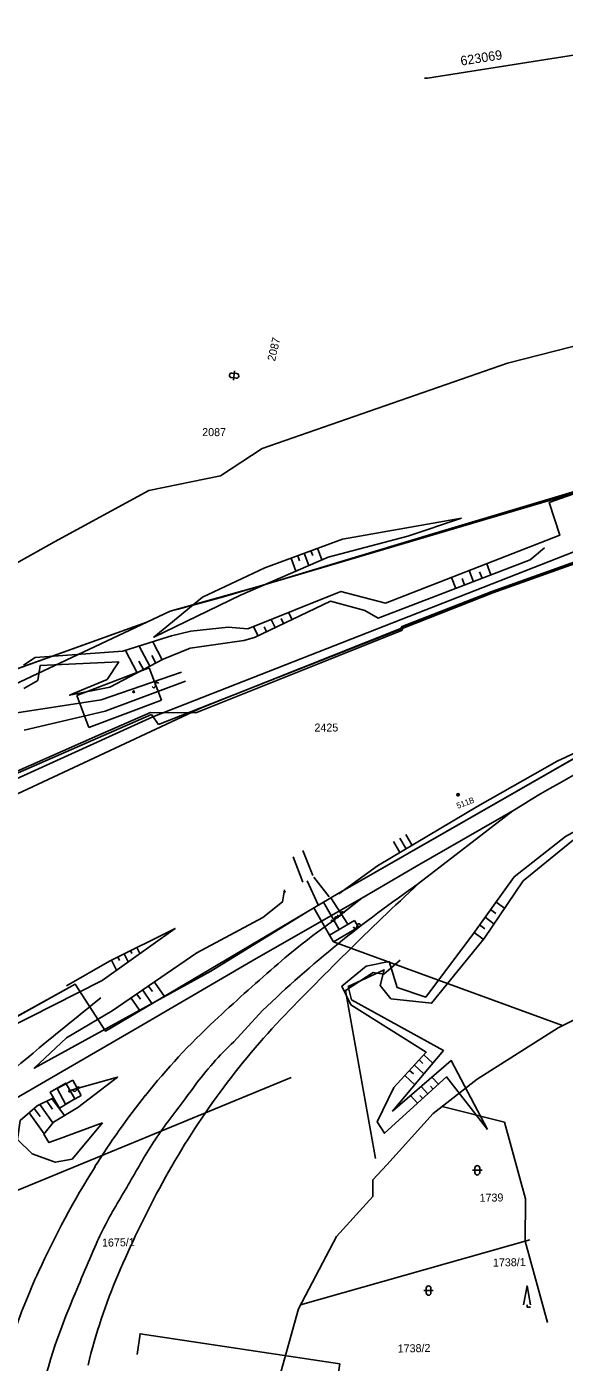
# Model space of a CAD drawing. Extents: x -469926 to -462499, y -1098642 to -1092733.
# Drawn here: x -463091.3 to -462977.1, y -1094008 to -1093724.4 of the extents above; entities that cross this region are included whole.
import ezdxf

# ---------------------------------------------------------------- set-up
doc = ezdxf.new("R2010")
doc.units = 0
for name, color, linetype in [('Vrstva 1', 7, 'Continuous'), ('Vrstva 10', 7, 'Continuous'), ('Vrstva 11', 7, 'Continuous'), ('Vrstva 12', 7, 'Continuous'), ('Vrstva 13', 7, 'Continuous'), ('Vrstva 14', 7, 'Continuous'), ('Vrstva 40', 7, 'Continuous'), ('Vrstva 46', 7, 'Continuous'), ('Vrstva 48', 7, 'Continuous'), ('Vrstva 50', 7, 'Continuous'), ('Vrstva 51', 7, 'Continuous'), ('Vrstva 52', 7, 'Continuous'), ('Vrstva 6', 7, 'Continuous'), ('Vrstva 62', 7, 'Continuous'), ('Vrstva 8', 7, 'Continuous')]:
    doc.layers.add(name, color=color, linetype=linetype)

msp = doc.modelspace()

# ---------------------------------------------------------------- linework, layer by layer
at = {"layer": 'Vrstva 1'}
for p, q in [((-463005.72, -1093832.27), (-462971.42, -1093822.01)), ((-463041.84, -1093843.22), (-463005.72, -1093832.27)), ((-463060.81, -1093848.53), (-463041.84, -1093843.22)), ((-463105.42, -1093869.47), (-463060.81, -1093848.53)), ((-463065.78, -1093850.86), (-463101.09, -1093863.56)), ((-463080.63, -1093866.41), (-463065.25, -1093860.57)), ((-463065.25, -1093860.57), (-463062.66, -1093867.4)), ((-463078.05, -1093873.23), (-463080.63, -1093866.41)), ((-463062.66, -1093867.4), (-463078.05, -1093873.23)), ((-462957.04, -1093869.44), (-463025.15, -1093908.47)), ((-462911.96, -1093903.79), (-462978.4, -1093936.98)), ((-463025.15, -1093908.47), (-463074.5, -1093937.68)), ((-463026.97, -1093917.34), (-463030.32, -1093911.53)), ((-463028.25, -1093910.31), (-463024.9, -1093916.1)), ((-463023.06, -1093915), (-463026.69, -1093909.38)), ((-463026.97, -1093917.34), (-463021.7, -1093914.19)), ((-463021.7, -1093914.19), (-463020.84, -1093915.62)), ((-463020.84, -1093915.62), (-463026.11, -1093918.77)), ((-463026.11, -1093918.77), (-463026.97, -1093917.34)), ((-463026.11, -1093918.77), (-462977.52, -1093936.53)), ((-463080.95, -1093927.76), (-463209.62, -1093998.96)), ((-463074.5, -1093937.68), (-463080.95, -1093927.76)), ((-462978.4, -1093936.98), (-462995.63, -1093947.87)), ((-463084.81, -1093949.92), (-463081.46, -1093948.11)), ((-463081.46, -1093948.11), (-463079.7, -1093951.39)), ((-462995.63, -1093947.87), (-463004.93, -1093955.2)), ((-463083.05, -1093953.19), (-463084.81, -1093949.92)), ((-463079.7, -1093951.39), (-463083.05, -1093953.19)), ((-463003.06, -1093953.73), (-462989.83, -1093957.03)), ((-463004.93, -1093955.2), (-463014.83, -1093966.09)), ((-462989.83, -1093957.03), (-462985.34, -1093973.29)), ((-463014.83, -1093966.09), (-463017.8, -1093969.26)), ((-463017.8, -1093969.26), (-463017.8, -1093972.82)), ((-463017.8, -1093972.82), (-463025.52, -1093981.34)), ((-462985.34, -1093973.29), (-462985.43, -1093982.34)), ((-463025.52, -1093981.34), (-463033.54, -1093996.69)), ((-463033.1, -1093995.86), (-462984.46, -1093982.06)), ((-462985.43, -1093982.34), (-462980.7, -1093999.61)), ((-463033.54, -1093996.69), (-463041.06, -1094023.43))]:
    msp.add_line(p, q, dxfattribs=at)
for points in [[(-463135, -1093903.85), (-463118.97, -1093896.02), (-463108.45, -1093890.88), (-463064.45, -1093870.96), (-462962.66, -1093831.04), (-462945.29, -1093824.48)], [(-462988.05, -1093890.91), (-463008.49, -1093902.65), (-463020.1, -1093909.47), (-463042.53, -1093922.29), (-463067.41, -1093936.77), (-463104.53, -1093958.31), (-463135.14, -1093975.66)], [(-463008.06, -1093906.36), (-462988.05, -1093890.91)], [(-463047.29, -1093939.95), (-463041.17, -1093933.29)]]:
    msp.add_lwpolyline(points, dxfattribs=at)
for centre, radius, start, end in [((-462842.2, -1094124.11), 275.05, 114.3583, 122.0218), ((-462857.09, -1094125.79), 266.35, 124.5278, 133.7182), ((-462520.41, -1094430.37), 715.81, 132.94136, 136.34126), ((-462936.28, -1094041.46), 155.77, 125.4595, 131.0702), ((-463081.03, -1093838.23), 93.73, 305.4595, 305.4596), ((-462696.45, -1094316.68), 520.83, 131.0702, 132.9622), ((-462646.44, -1094471.42), 690.33, 128.43025, 130.66972), ((-463001.96, -1093964.6), 50.18, 141.38946666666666, 141.3895), ((-462952.49, -1094041.75), 145.13, 132.9622, 141.4689), ((-462914.02, -1094050.78), 169.02, 137.3219, 151.8746), ((-462998.44, -1093991.54), 71.05, 133.4323, 143.6299), ((-463092.09, -1093892.62), 65.17, 313.4323, 313.4325), ((-462935.84, -1094055), 166.42, 141.4689, 147.8667), ((-463516.44, -1093610.06), 572.26, 322.7534, 323.6299), ((-462995.44, -1094006.19), 82.22, 142.7534, 150.1626), ((-463706.29, -1093598.46), 737.26, 329.35056, 330.16262), ((-462919.08, -1094065.53), 186.2, 147.8667, 155.6627), ((-462859.73, -1094079.8), 230.58, 151.8746, 156.9084), ((-462998.31, -1094017.99), 85.7, 149.3506, 156.3247), ((-462571.33, -1094205.2), 551.9, 156.3248, 157.8016), ((-462933.26, -1094059.12), 170.65, 155.6627, 160.6368), ((-462958.04, -1094037.88), 123.71, 156.9084, 166.3216), ((-462958.05, -1094047.4), 134.23, 157.8016, 168.9377)]:
    msp.add_arc(centre, radius, start, end, dxfattribs=at)
at = {"layer": 'Vrstva 10'}
for points in [[(-463065.78, -1093850.86), (-463060.81, -1093848.53), (-463059.13, -1093848.08), (-463049.45, -1093845.45), (-463044.27, -1093843.93), (-462876.57, -1093794.34)], [(-463381.6, -1093968.79), (-463359.41, -1093962.77), (-463358.69, -1093941.83), (-463355.03, -1093941.67), (-463350.68, -1093899.31), (-463337.83, -1093858.41), (-463236.88, -1093868.96), (-463155.47, -1093870.07), (-463101.08, -1093863.51), (-463065.78, -1093850.86)]]:
    msp.add_lwpolyline(points, dxfattribs=at)
at = {"layer": 'Vrstva 11'}
for p, q in [((-462999.46, -1093887.41), (-462999.93, -1093887.58)), ((-462999.93, -1093887.58), (-462999.46, -1093887.41)), ((-462999.83, -1093887.71), (-462999.74, -1093887.51)), ((-462999.64, -1093887.74), (-462999.49, -1093887.42))]:
    msp.add_line(p, q, dxfattribs=at)
msp.add_lwpolyline([(-462825.92, -1093810.65), (-462891.33, -1093837.92), (-462920.92, -1093850.65), (-462957.04, -1093869.44), (-463025.15, -1093908.47), (-463025.15, -1093908.47), (-463025.15, -1093908.47), (-463074.5, -1093937.68), (-463080.95, -1093927.76), (-463080.95, -1093927.76), (-463209.62, -1093998.96), (-463213.92, -1093998.96), (-463220.26, -1094002.74), (-463223.3, -1094004.26), (-463224.57, -1094007.3), (-463251.18, -1094022.26), (-463251.18, -1094022.26), (-463304.84, -1094056.41), (-463304.84, -1094056.41), (-463384.44, -1094107.38), (-463477.59, -1094166.56), (-463491.54, -1094172.65), (-463497.62, -1094173.66), (-463534.37, -1094196.99)], dxfattribs=at)
msp.add_circle((-462999.69, -1093887.5), 0.251, dxfattribs=at)
msp.add_arc((-462999.69, -1093887.5), 0.251, 200, 20, dxfattribs=at)
at = {"layer": 'Vrstva 12'}
for p, q in [((-463006.17, -1093735.28), (-462936.43, -1093724.37)), ((-463006.82, -1093735.3), (-463006.17, -1093735.28)), ((-463047.66, -1093797.92), (-463046.67, -1093798.03)), ((-463047.34, -1093799.46), (-463047.11, -1093797.48)), ((-463047.78, -1093798.91), (-463046.78, -1093799.02)), ((-462996.59, -1093967.26), (-462994.59, -1093967.26)), ((-462996.09, -1093966.76), (-462996.09, -1093967.76)), ((-462995.09, -1093966.76), (-462995.09, -1093967.76)), ((-463006.94, -1093992.81), (-463004.94, -1093992.81)), ((-463006.44, -1093992.31), (-463006.44, -1093993.31)), ((-463005.44, -1093992.31), (-463005.44, -1093993.31))]:
    msp.add_line(p, q, dxfattribs=at)
for points in [[(-463017.21, -1093964.72), (-463023.58, -1093929.06), (-463017.68, -1093925.28), (-463015.45, -1093925.57), (-463011.96, -1093922.66)], [(-462985.78, -1093995.81), (-462985.03, -1093991.81), (-462984.28, -1093995.81)], [(-462985.03, -1093995.81), (-462985.03, -1093996.31), (-462984.28, -1093996.31)]]:
    msp.add_lwpolyline(points, dxfattribs=at)
for centre, start, end in [((-463047.72, -1093798.41), 83.4181, 263.4181), ((-463046.72, -1093798.53), 263.4181, 83.4181), ((-462995.59, -1093966.76), 0, 180), ((-462995.59, -1093967.76), 180, 0), ((-463005.94, -1093992.31), 0, 180), ((-463005.94, -1093993.31), 180, 0)]:
    msp.add_arc(centre, 0.5, start, end, dxfattribs=at)
at = {"layer": 'Vrstva 13'}
for points in [[(-463093.36, -1093870.12), (-463075.44, -1093867.35), (-463058.39, -1093861.44)], [(-463057.52, -1093863.4), (-463074.61, -1093869.77), (-463091.8, -1093873.78)]]:
    msp.add_lwpolyline(points, dxfattribs=at)
at = {"layer": 'Vrstva 14'}
msp.add_lwpolyline([(-463084.33, -1093954.03), (-463081.02, -1093952.1), (-463082.98, -1093948.75), (-463086.29, -1093950.68)], close=True, dxfattribs=at)
msp.add_lwpolyline([(-463067.84, -1094006.38), (-463067.18, -1094001.99), (-463024.79, -1094008.4), (-463025.41, -1094012.55)], dxfattribs=at)
for centre in [(-463068.56, -1093865.62), (-463082.17, -1093950.44)]:
    msp.add_circle(centre, 0.175, dxfattribs=at)
at = {"layer": 'Vrstva 40'}
msp.add_line((-463036.63, -1093908.24), (-463036.44, -1093908.08), dxfattribs=at)
msp.add_circle((-463036.53, -1093908.16), 0.125, dxfattribs=at)
at = {"layer": 'Vrstva 46'}
for p, q in [((-462990.91, -1093843.8), (-462933.78, -1093823.22)), ((-463053.99, -1093868.99), (-462990.91, -1093843.8)), ((-463134.13, -1093906.43), (-463053.99, -1093868.99))]:
    msp.add_line(p, q, dxfattribs=at)
at = {"layer": 'Vrstva 48'}
for p, q in [((-462996.42, -1093842.25), (-462997.33, -1093839.89)), ((-462994.56, -1093841.53), (-462995.1, -1093840.12)), ((-462992.69, -1093840.82), (-462993.6, -1093838.44)), ((-463000.16, -1093843.68), (-463001.05, -1093841.35)), ((-462998.29, -1093842.97), (-462998.83, -1093841.55)), ((-463034.93, -1093850.26), (-463035.65, -1093848.76)), ((-463042.16, -1093853.7), (-463043.09, -1093851.75)), ((-463040.35, -1093852.84), (-463040.84, -1093851.81)), ((-463038.54, -1093851.98), (-463039.37, -1093850.26)), ((-463036.74, -1093851.12), (-463037.23, -1093850.09)), ((-463012.06, -1093896.69), (-463010.7, -1093899.01)), ((-463010.77, -1093895.93), (-463009.41, -1093898.25)), ((-463013.36, -1093897.45), (-463012.01, -1093899.75)), ((-462991.61, -1093910.28), (-462989.8, -1093911.57)), ((-462993.94, -1093913.53), (-462992.05, -1093914.88)), ((-462992.77, -1093911.9), (-462991.64, -1093912.72)), ((-462996.27, -1093916.78), (-462994.32, -1093918.18)), ((-462995.11, -1093915.15), (-462993.97, -1093915.97))]:
    msp.add_line(p, q, dxfattribs=at)
for points in [[(-463035.13, -1093837.25), (-463034.1, -1093840.01)], [(-463033.72, -1093836.73), (-463033.32, -1093837.8)], [(-463032.32, -1093836.2), (-463031.34, -1093838.82)], [(-463030.91, -1093835.68), (-463030.53, -1093836.7)], [(-463029.51, -1093835.15), (-463028.58, -1093837.63)], [(-463067.81, -1093861.61), (-463070.31, -1093856.85)], [(-463065.15, -1093860.22), (-463067.4, -1093855.93)], [(-463062.5, -1093858.82), (-463064.49, -1093855.02)], [(-463066.48, -1093860.92), (-463067.43, -1093859.1)], [(-463063.83, -1093859.52), (-463064.67, -1093857.9)], [(-463067.88, -1093919.94), (-463067.24, -1093921.22)], [(-463073.25, -1093922.61), (-463072.19, -1093924.74)], [(-463071.91, -1093921.94), (-463071.53, -1093922.71)], [(-463070.57, -1093921.27), (-463069.72, -1093922.98)], [(-463069.22, -1093920.6), (-463068.93, -1093921.2)], [(-463065.39, -1093928.12), (-463064.58, -1093929.31)], [(-463064.16, -1093927.28), (-463062.03, -1093930.37)], [(-463069.1, -1093930.67), (-463067.32, -1093933.28)], [(-463067.87, -1093929.82), (-463067.12, -1093930.91)], [(-463066.63, -1093928.97), (-463064.67, -1093931.82)], [(-463006.92, -1093942.73), (-463005.02, -1093944.49)], [(-463008.96, -1093944.94), (-463006.95, -1093946.79)], [(-463007.94, -1093943.83), (-463007.16, -1093944.56)], [(-463010.99, -1093947.14), (-463008.88, -1093949.09)], [(-463009.98, -1093946.04), (-463009.15, -1093946.8)], [(-463003.85, -1093948.99), (-463005.23, -1093947.47)], [(-463006.07, -1093951.01), (-463007.5, -1093949.43)], [(-463004.96, -1093950), (-463005.52, -1093949.38)], [(-463089.67, -1093954.15), (-463088.42, -1093955.85)], [(-463088.48, -1093953.31), (-463085.71, -1093957.15)], [(-463087.01, -1093952.59), (-463085.79, -1093954.27)], [(-463085.89, -1093951.99), (-463083.24, -1093955.63)], [(-463008.29, -1093953.02), (-463009.77, -1093951.39)], [(-463007.18, -1093952.02), (-463007.76, -1093951.37)], [(-463090.71, -1093955.07), (-463087.52, -1093959.49)]]:
    msp.add_lwpolyline(points, dxfattribs=at)
at = {"layer": 'Vrstva 50'}
for p, q in [((-462992.29, -1093844.59), (-463063.27, -1093872.6)), ((-463064.73, -1093870.48), (-463116.38, -1093893)), ((-463063.27, -1093872.6), (-463064.73, -1093870.48))]:
    msp.add_line(p, q, dxfattribs=at)
msp.add_lwpolyline([(-462871.32, -1093802.02), (-462935.18, -1093823.15), (-462936.47, -1093824.69), (-462992.29, -1093844.59)], dxfattribs=at)
at = {"layer": 'Vrstva 51'}
for p, q in [((-462934.05, -1093823.38), (-462992.48, -1093844.33)), ((-462992.48, -1093844.33), (-463011.74, -1093851.82)), ((-463011.74, -1093851.82), (-463011.49, -1093852.55)), ((-463011.49, -1093852.55), (-463055.35, -1093870.09)), ((-463064.97, -1093870), (-463076.14, -1093874.9)), ((-463055.35, -1093870.09), (-463064.97, -1093870)), ((-463076.14, -1093874.9), (-463115.93, -1093892.43))]:
    msp.add_line(p, q, dxfattribs=at)
for centre, radius, start, end in [((-463064.27, -1093864.38), 0.376, 200.9276, 27.2388), ((-463063.6, -1093864.03), 0.377, 20.2516, 207.9148), ((-463026.23, -1093913.99), 0.376, 188.9758, 15.2869), ((-463025.5, -1093913.79), 0.377, 8.2997, 195.9629), ((-463024.94, -1093912.91), 0.376, 188.9758, 15.2869), ((-463024.21, -1093912.71), 0.377, 8.2997, 195.9629), ((-463021.5, -1093915.49), 0.376, 188.9758, 15.2869), ((-463020.77, -1093915.29), 0.377, 8.2997, 195.9629), ((-463081.07, -1093950.13), 0.376, 188.9758, 15.2869), ((-463080.35, -1093949.93), 0.377, 8.2997, 195.9629)]:
    msp.add_arc(centre, radius, start, end, dxfattribs=at)
at = {"layer": 'Vrstva 52'}
msp.add_lwpolyline([(-463152.3, -1093871.3), (-463085.34, -1093833.8), (-463065.34, -1093822.9), (-463050.13, -1093819.73), (-463041.24, -1093813.92), (-462989.2, -1093795.81), (-462942.35, -1093783.85)], dxfattribs=at)
at = {"layer": 'Vrstva 6'}
for p, q in [((-463030.5, -1093904.63), (-463032.63, -1093899.35)), ((-463032.61, -1093906.07), (-463034.72, -1093900.65))]:
    msp.add_line(p, q, dxfattribs=at)
msp.add_lwpolyline([(-463026.65, -1093914.58), (-463020.1, -1093909.47)], dxfattribs=at)
at = {"layer": 'Vrstva 62'}
for points in [[(-462900, -1093806.06), (-462938.42, -1093815.81), (-462951.97, -1093821.64), (-462959.81, -1093818.17), (-462980.33, -1093825.42), (-462978.08, -1093832.37), (-463015.07, -1093846.83), (-463024.57, -1093844.32), (-463044.34, -1093852.25)], [(-463042.93, -1093854.07), (-463026.73, -1093846.35), (-463019.49, -1093848.36), (-463016.61, -1093849.98), (-462984.34, -1093837.62), (-462981.31, -1093835.05)], [(-462900, -1093843.92), (-462923.57, -1093853.57), (-462931.46, -1093856.35), (-462954.7, -1093869.23), (-462978.65, -1093880.38), (-462995.45, -1093889.91), (-463016.76, -1093902.61), (-463025.01, -1093908.52)], [(-463060.53, -1093853.74), (-463056.38, -1093852.75), (-463048.5, -1093851.87), (-463044.34, -1093852.25)], [(-463060.53, -1093853.74), (-463061.21, -1093853.99), (-463070.88, -1093857.03), (-463089.44, -1093858.33), (-463091.92, -1093859.94)], [(-463042.93, -1093854.07), (-463045.13, -1093854.73), (-463056.57, -1093856.33), (-463062.26, -1093858.7)], [(-463091.85, -1093864.94), (-463088.92, -1093863.2), (-463088.38, -1093860.01), (-463071.72, -1093859.29), (-463074.21, -1093863.02), (-463082.15, -1093866.35), (-463073.59, -1093864.64), (-463062.26, -1093858.7)], [(-462993.43, -1093958.6), (-463002.11, -1093947.42), (-463015.29, -1093959.38), (-463016.83, -1093956.98), (-463013.33, -1093949.67), (-463006.43, -1093942.2), (-463022.41, -1093932.1), (-463024.33, -1093928.18), (-463019.18, -1093923.91), (-463014.34, -1093922.94), (-463012.59, -1093928.46), (-463006.55, -1093930.47), (-462996.42, -1093916.98), (-462987.77, -1093904.93), (-462976.84, -1093896.35), (-462945.63, -1093879.2), (-462912.72, -1093879.63), (-462900, -1093880.44)], [(-462900, -1093881.86), (-462944.54, -1093881.11), (-462975.16, -1093897.09), (-462985.86, -1093905.78), (-462994.17, -1093918), (-463005.29, -1093931.77), (-463013.92, -1093930.81), (-463016.21, -1093928.02), (-463015.36, -1093924.7), (-463023, -1093928.25), (-463022.29, -1093931.03), (-463002.8, -1093941.85), (-463013.57, -1093954.67), (-463001.14, -1093943.94), (-462993.43, -1093958.6)], [(-463031.71, -1093905.78), (-463029.36, -1093910.9)], [(-463030.28, -1093905.02), (-463027.04, -1093909.15)], [(-463055.14, -1093921.1), (-463041.1, -1093913.6), (-463036.97, -1093910.24), (-463036.53, -1093907.66)], [(-463031.9, -1093912.52), (-463052.16, -1093924.93)], [(-463082.82, -1093928.07), (-463073.65, -1093922.81), (-463059.74, -1093915.88), (-463075.27, -1093926.93), (-463095.75, -1093937.38), (-463117.3, -1093946.92), (-463147.64, -1093963.67), (-463186.08, -1093984.65), (-463212.11, -1093998.05), (-463250.68, -1094019.88), (-463289.5, -1094043.79), (-463326.42, -1094066.09), (-463332.85, -1094067.7), (-463336.7, -1094066.83), (-463340.91, -1094065.32)], [(-463055.14, -1093921.1), (-463073.11, -1093933.42), (-463082.83, -1093939.16), (-463089.64, -1093945.58), (-463052.16, -1093924.93)], [(-463082.07, -1093950.32), (-463071.96, -1093947.45), (-463080.38, -1093953.92), (-463085.58, -1093957.02), (-463087.65, -1093959.62), (-463086.53, -1093961.37), (-463084.39, -1093960.6), (-463075.2, -1093957.2)], [(-463075.2, -1093957.2), (-463081.63, -1093964.9), (-463085.18, -1093965.56), (-463090.07, -1093963.75), (-463093.22, -1093960.74), (-463092.61, -1093956.67), (-463089.04, -1093953.6), (-463085.6, -1093951.85)]]:
    msp.add_lwpolyline(points, dxfattribs=at)
msp.add_lwpolyline([(-462998.95, -1093828.78), (-463024.22, -1093833.18), (-463040.7, -1093839.33), (-463053.94, -1093845.53), (-463064.28, -1093854.01), (-463045.89, -1093845.11), (-463027.29, -1093837.07), (-463010.35, -1093832.58)], close=True, dxfattribs=at)
at = {"layer": 'Vrstva 8'}
msp.add_line((-463103.62, -1093975.81), (-463035.09, -1093947.58), dxfattribs=at)

# ---------------------------------------------------------------- texts
at = {"layer": 'Vrstva 11'}
msp.add_text('511B', height=1.25, rotation=20.9318, dxfattribs=at).set_placement((-462999.73, -1093890.49))
at = {"layer": 'Vrstva 12'}
msp.add_text('623069', height=2, rotation=8.8912, dxfattribs=at).set_placement((-462999.01, -1093732.64))
at = {"layer": 'Vrstva 50'}
for s, rotation, p in [('2087', 76.866, (-463038.54, -1093795.52)), ('1739', 1.1017, (-462995.1, -1093973.96)), ('1675/1', 1.1017, (-463075.26, -1093983.49)), ('1738/1', 1.1017, (-462992.26, -1093987.72)), ('1738/2', 1.1017, (-463012.48, -1094005.97))]:
    msp.add_text(s, height=1.7, rotation=rotation, dxfattribs=at).set_placement(p)
for s, p in [('2087', (-463054, -1093811.33)), ('2425', (-463030.17, -1093874.07))]:
    msp.add_text(s, height=1.7, dxfattribs=at).set_placement(p)

doc.saveas('drawing.dxf')
